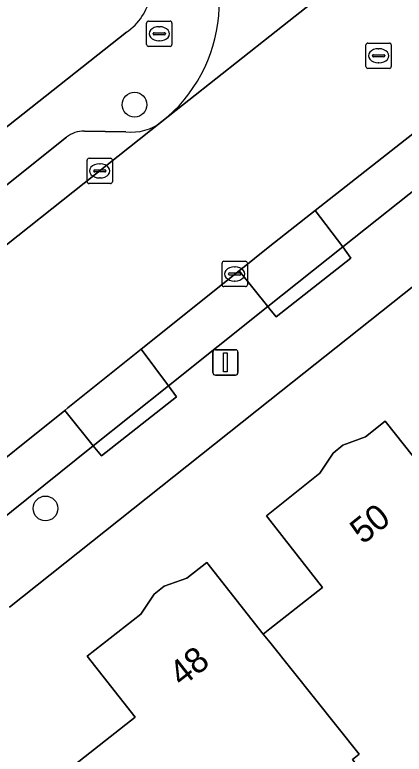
# Model space of a CAD drawing. Extents: x 159626 to 160723, y 388173 to 389416.
# Drawn here: x 159989.92 to 160005.31, y 388575.57 to 388604.77 of the extents above; entities that cross this region are included whole.
import ezdxf

# ---------------------------------------------------------------- set-up
doc = ezdxf.new("R2010")
doc.units = 0
for name, color, linetype in [('IMGEO_Boom', 7, 'Continuous'), ('IMGEO_Brandkraan', 7, 'Continuous'), ('IMGEO_Erf', 7, 'Continuous'), ('IMGEO_Kolk', 7, 'Continuous'), ('IMGEO_Lichtmast', 7, 'Continuous'), ('IMGEO_Pand', 7, 'Continuous'), ('IMGEO_Pand_nummerreeks', 7, 'Continuous'), ('IMGEO_Parkeervlak_open', 7, 'Continuous'), ('IMGEO_Rijbaan_lokaal_gesloten', 7, 'Continuous'), ('IMGEO_Rijbaan_lokaal_open', 7, 'Continuous'), ('IMGEO_Rioolput', 7, 'Continuous'), ('IMGEO_Voetpad_open', 7, 'Continuous')]:
    doc.layers.add(name, color=color, linetype=linetype)

msp = doc.modelspace()

# ---------------------------------------------------------------- linework, layer by layer
at = {"layer": 'IMGEO_Boom'}
for centre in [(159994.654, 388601.223), (159991.134, 388585.274)]:
    msp.add_circle(centre, 0.489, dxfattribs=at)
at = {"layer": 'IMGEO_Brandkraan'}
for p, q in [((159995.207, 388604.523), (159996.059, 388604.523)), ((159995.132, 388603.597), (159995.132, 388604.449)), ((159995.62, 388604.303), (159995.645, 388604.303)), ((159996.133, 388604.449), (159996.133, 388603.597)), ((159995.391, 388604.017), (159995.391, 388604.029)), ((159995.829, 388603.98), (159995.431, 388603.98)), ((159995.434, 388604.066), (159995.832, 388604.066)), ((159995.875, 388604.029), (159995.875, 388604.017)), ((159995.643, 388603.743), (159995.618, 388603.743)), ((159996.059, 388603.523), (159995.207, 388603.523))]:
    msp.add_line(p, q, dxfattribs=at)
for points in [[(159995.207, 388604.523), (159996.059, 388604.523)], [(159995.132, 388603.597), (159995.132, 388604.449)], [(159996.133, 388604.449), (159996.133, 388603.597)], [(159996.059, 388603.523), (159995.207, 388603.523)]]:
    msp.add_lwpolyline(points, dxfattribs=at)
for centre, radius, start, end in [((159995.209, 388604.447), 0.0765, 91.552, 178.448), ((159995.209, 388604.447), 0.0765, 91.552, 178.448), ((159996.057, 388604.447), 0.0765, 1.552, 88.448), ((159996.057, 388604.447), 0.0765, 1.552, 88.448), ((159995.431, 388604.026), 0.0403, 85.8775, 175.7526), ((159995.428, 388604.016), 0.0366, 178.938, 274.7102), ((159995.832, 388604.023), 0.043, 264.8664, 352.4533), ((159995.836, 388604.028), 0.0386, 1.7309, 96.639), ((159995.209, 388603.599), 0.0765, 181.552, 268.448), ((159995.209, 388603.599), 0.0765, 181.552, 268.448), ((159996.057, 388603.599), 0.0765, 271.552, 358.448), ((159996.057, 388603.599), 0.0765, 271.552, 358.448)]:
    msp.add_arc(centre, radius, start, end, dxfattribs=at)
for centre, major_axis, ratio, start_param, end_param in [((159995.619, 388604.023), (-0.387, 0.002), 0.722429, 4.712389, 7.853982), ((159995.644, 388604.023), (-0.39, 0.002), 0.717154, 1.570796, 4.712389)]:
    msp.add_ellipse(centre, major_axis=major_axis, ratio=ratio, start_param=start_param, end_param=end_param, dxfattribs=at)
at = {"layer": 'IMGEO_Erf'}
for points in [[(159981.528, 388593.972), (159994.336, 388604.091)], [(160042.618, 388550.4), (160046.524, 388553.531), (160010.998, 388598.278), (160000, 388589.546), (159989.706, 388581.373)], [(159992.085, 388574.988), (159994.676, 388577.031), (159992.782, 388579.434), (159994.908, 388581.099), (159995.433, 388581.891), (159995.826, 388582.2), (159996.719, 388582.518), (159997.506, 388583.134), (159999.741, 388580.312), (160000, 388580.515), (160002.088, 388582.15), (160000, 388584.815), (159999.868, 388584.984), (160000, 388585.089), (160001.981, 388586.666), (160002.5, 388587.462), (160002.89, 388587.774), (160003.781, 388588.099), (160004.563, 388588.721), (160006.805, 388585.904)]]:
    msp.add_lwpolyline(points, dxfattribs=at)
msp.add_arc((159993.158, 388605.877), 2.14, 303.4112, 36.8965, dxfattribs=at)
at = {"layer": 'IMGEO_Kolk'}
for p, q in [((159992.78, 388598.182), (159992.78, 388599.034)), ((159992.855, 388599.108), (159993.707, 388599.108)), ((159993.781, 388599.034), (159993.781, 388598.182)), ((159993.082, 388598.651), (159993.48, 388598.651)), ((159993.268, 388598.888), (159993.293, 388598.888)), ((159993.039, 388598.602), (159993.039, 388598.614)), ((159993.477, 388598.565), (159993.079, 388598.565)), ((159993.523, 388598.614), (159993.523, 388598.602)), ((159993.707, 388598.108), (159992.855, 388598.108)), ((159993.291, 388598.328), (159993.266, 388598.328)), ((159998.114, 388594.111), (159998.114, 388594.963)), ((159998.189, 388595.037), (159999.041, 388595.037)), ((159999.115, 388594.963), (159999.115, 388594.111)), ((159998.416, 388594.58), (159998.814, 388594.58)), ((159998.602, 388594.817), (159998.627, 388594.817)), ((159998.373, 388594.531), (159998.373, 388594.543)), ((159998.811, 388594.494), (159998.413, 388594.494)), ((159998.857, 388594.543), (159998.857, 388594.531)), ((159999.041, 388594.037), (159998.189, 388594.037)), ((159998.625, 388594.257), (159998.6, 388594.257))]:
    msp.add_line(p, q, dxfattribs=at)
for points in [[(159992.78, 388598.182), (159992.78, 388599.034)], [(159992.855, 388599.108), (159993.707, 388599.108)], [(159993.781, 388599.034), (159993.781, 388598.182)], [(159993.707, 388598.108), (159992.855, 388598.108)], [(159998.114, 388594.111), (159998.114, 388594.963)], [(159998.189, 388595.037), (159999.041, 388595.037)], [(159999.115, 388594.963), (159999.115, 388594.111)], [(159999.041, 388594.037), (159998.189, 388594.037)]]:
    msp.add_lwpolyline(points, dxfattribs=at)
for centre, radius, start, end in [((159992.857, 388599.032), 0.0765, 91.552, 178.448), ((159992.857, 388599.032), 0.0765, 91.552, 178.448), ((159993.705, 388599.032), 0.0765, 1.552, 88.448), ((159993.705, 388599.032), 0.0765, 1.552, 88.448), ((159993.079, 388598.611), 0.0403, 85.8775, 175.7526), ((159993.484, 388598.613), 0.0386, 1.7309, 96.639), ((159993.076, 388598.601), 0.0366, 178.938, 274.7102), ((159993.48, 388598.608), 0.043, 264.8664, 352.4533), ((159992.857, 388598.184), 0.0765, 181.552, 268.448), ((159992.857, 388598.184), 0.0765, 181.552, 268.448), ((159993.705, 388598.184), 0.0765, 271.552, 358.448), ((159993.705, 388598.184), 0.0765, 271.552, 358.448), ((159998.191, 388594.961), 0.0765, 91.552, 178.448), ((159998.191, 388594.961), 0.0765, 91.552, 178.448), ((159999.039, 388594.961), 0.0765, 1.552, 88.448), ((159999.039, 388594.961), 0.0765, 1.552, 88.448), ((159998.413, 388594.54), 0.0403, 85.8775, 175.7526), ((159998.818, 388594.542), 0.0386, 1.7309, 96.639), ((159998.41, 388594.53), 0.0366, 178.938, 274.7102), ((159998.814, 388594.537), 0.043, 264.8664, 352.4533), ((159998.191, 388594.113), 0.0765, 181.552, 268.448), ((159998.191, 388594.113), 0.0765, 181.552, 268.448), ((159999.039, 388594.113), 0.0765, 271.552, 358.448), ((159999.039, 388594.113), 0.0765, 271.552, 358.448)]:
    msp.add_arc(centre, radius, start, end, dxfattribs=at)
for centre, major_axis, ratio, start_param, end_param in [((159993.267, 388598.608), (-0.387, 0.002), 0.722429, 4.712389, 7.853982), ((159993.292, 388598.608), (-0.39, 0.002), 0.717154, 1.570796, 4.712389), ((159998.601, 388594.537), (-0.387, 0.002), 0.722429, 4.712389, 7.853982), ((159998.626, 388594.537), (-0.39, 0.002), 0.717154, 1.570796, 4.712389)]:
    msp.add_ellipse(centre, major_axis=major_axis, ratio=ratio, start_param=start_param, end_param=end_param, dxfattribs=at)
at = {"layer": 'IMGEO_Lichtmast'}
for p, q in [((159997.749, 388590.642), (159997.749, 388591.442)), ((159997.749, 388591.442), (159997.749, 388590.642)), ((159997.849, 388591.542), (159998.639, 388591.542)), ((159998.639, 388591.542), (159997.849, 388591.542)), ((159998.739, 388591.442), (159998.739, 388590.642)), ((159998.739, 388590.642), (159998.739, 388591.442)), ((159998.639, 388590.542), (159997.849, 388590.542)), ((159997.849, 388590.542), (159998.639, 388590.542))]:
    msp.add_line(p, q, dxfattribs=at)
msp.add_lwpolyline([(159998.169, 388591.417), (159998.319, 388591.417), (159998.319, 388590.667), (159998.169, 388590.667), (159998.169, 388591.417)], dxfattribs=at)
for centre, start, end in [((159997.849, 388591.442), 90, 180), ((159997.849, 388591.442), 90, 180), ((159998.639, 388591.442), 0, 90), ((159998.639, 388591.442), 360, 90), ((159997.849, 388590.642), 180, 270), ((159997.849, 388590.642), 180, 270), ((159998.639, 388590.642), 270, 0), ((159998.639, 388590.642), 270, 0)]:
    msp.add_arc(centre, 0.1, start, end, dxfattribs=at)
at = {"layer": 'IMGEO_Pand'}
for points in [[(160011.548, 388579.369), (160010.326, 388580.919), (160010.621, 388581.149), (160006.805, 388585.904), (160004.563, 388588.721), (160003.781, 388588.099), (160002.89, 388587.774), (160002.5, 388587.462), (160001.981, 388586.666), (160000, 388585.089), (159999.868, 388584.984), (160000, 388584.815), (160002.088, 388582.15), (160000, 388580.515), (159999.741, 388580.312), (160000, 388579.988), (160003.534, 388575.563), (160003.266, 388575.35), (160004.488, 388573.8), (160005.286, 388574.429), (160008.161, 388570.786), (160011.709, 388573.587), (160008.835, 388577.228)], [(159999.741, 388580.312), (159997.506, 388583.134), (159996.719, 388582.518), (159995.826, 388582.2), (159995.433, 388581.891), (159994.908, 388581.099), (159992.782, 388579.434), (159994.676, 388577.031), (159992.085, 388574.988), (159992.506, 388574.454), (159990.268, 388572.689), (159990.134, 388571.095), (159995.885, 388567.715), (159997.079, 388568.657), (159997.42, 388568.225), (160000, 388570.26), (160001.774, 388571.66), (160004.488, 388573.8), (160003.266, 388575.35), (160003.534, 388575.563), (160000, 388579.988)]]:
    msp.add_lwpolyline(points, close=True, dxfattribs=at)
at = {"layer": 'IMGEO_Parkeervlak_open'}
for points in [[(160007.617, 388601.611), (160001.795, 388597.044), (160002.881, 388595.602), (160006.402, 388598.403)], [(159983.064, 388590.517), (159995.738, 388600.553)], [(159994.31, 388600.152), (159992.67, 388600.178)], [(159991.968, 388599.938), (159981.847, 388591.87)]]:
    msp.add_lwpolyline(points, dxfattribs=at)
for points in [[(160002.881, 388595.602), (160001.795, 388597.044), (160000, 388595.636), (159998.787, 388594.665), (159999.922, 388593.248)], [(159999.922, 388593.248), (159998.787, 388594.665), (159994.914, 388591.562), (159995.994, 388590.113)], [(159995.994, 388590.113), (159994.914, 388591.562), (159992.018, 388589.243), (159991.901, 388589.149), (159993.022, 388587.749)], [(159993.022, 388587.749), (159991.901, 388589.149), (159987.977, 388586.009), (159989.11, 388584.619)]]:
    msp.add_lwpolyline(points, close=True, dxfattribs=at)
for centre, radius, start, end in [((159994.538, 388602.082), 1.944, 263.2556, 308.1152), ((159992.654, 388599.079), 1.099, 89.1426, 128.6065)]:
    msp.add_arc(centre, radius, start, end, dxfattribs=at)
at = {"layer": 'IMGEO_Rijbaan_lokaal_gesloten'}
for points in [[(160167.383, 388736.528), (160164.446, 388734.198), (160154.322, 388726.169), (160153.45, 388725.499), (160143.876, 388717.854), (160143.646, 388717.671), (160143.177, 388717.325), (160085.885, 388671.953), (160085.177, 388671.383), (160084.775, 388671.059), (160074.107, 388662.597), (160068.619, 388658.215), (160050.132, 388643.587), (160047.169, 388641.243), (160035.367, 388631.905), (160032.398, 388629.556), (160020.566, 388620.194), (160017.62, 388617.863), (160009.366, 388611.332), (160008.998, 388611.041), (160000, 388603.924), (159995.738, 388600.553), (159983.064, 388590.517)], [(159986.422, 388584.765), (159987.977, 388586.009), (159991.901, 388589.149), (159992.018, 388589.243), (159994.914, 388591.562), (159998.787, 388594.665), (160000, 388595.636), (160001.795, 388597.044), (160007.617, 388601.611), (160008.378, 388602.213), (160010.142, 388603.613), (160010.931, 388604.24), (160011.144, 388604.408), (160017.664, 388609.569), (160020.619, 388611.908), (160025.716, 388615.943), (160028.691, 388618.298)]]:
    msp.add_lwpolyline(points, dxfattribs=at)
at = {"layer": 'IMGEO_Rijbaan_lokaal_open'}
msp.add_lwpolyline([(159995.738, 388600.553), (160000, 388603.924), (160008.998, 388611.041)], dxfattribs=at)
msp.add_arc((159991.979, 388605.263), 6.026, 308.5952, 41.4153, dxfattribs=at)
at = {"layer": 'IMGEO_Rioolput'}
for p, q in [((160003.877, 388603.655), (160004.729, 388603.655)), ((160003.802, 388602.729), (160003.802, 388603.581)), ((160004.29, 388603.435), (160004.315, 388603.435)), ((160004.803, 388603.581), (160004.803, 388602.729)), ((160004.061, 388603.149), (160004.061, 388603.161)), ((160004.499, 388603.112), (160004.101, 388603.112)), ((160004.104, 388603.198), (160004.502, 388603.198)), ((160004.545, 388603.161), (160004.545, 388603.149)), ((160004.313, 388602.875), (160004.288, 388602.875)), ((160004.729, 388602.655), (160003.877, 388602.655))]:
    msp.add_line(p, q, dxfattribs=at)
for points in [[(160003.877, 388603.655), (160004.729, 388603.655)], [(160003.802, 388602.729), (160003.802, 388603.581)], [(160004.803, 388603.581), (160004.803, 388602.729)], [(160004.729, 388602.655), (160003.877, 388602.655)]]:
    msp.add_lwpolyline(points, dxfattribs=at)
for centre, radius, start, end in [((160003.879, 388603.579), 0.0765, 91.552, 178.448), ((160003.879, 388603.579), 0.0765, 91.552, 178.448), ((160004.727, 388603.579), 0.0765, 1.552, 88.448), ((160004.727, 388603.579), 0.0765, 1.552, 88.448), ((160004.101, 388603.158), 0.0403, 85.8775, 175.7526), ((160004.098, 388603.148), 0.0366, 178.938, 274.7102), ((160004.502, 388603.155), 0.043, 264.8664, 352.4533), ((160004.506, 388603.16), 0.0386, 1.7309, 96.639), ((160003.879, 388602.731), 0.0765, 181.552, 268.448), ((160003.879, 388602.731), 0.0765, 181.552, 268.448), ((160004.727, 388602.731), 0.0765, 271.552, 358.448), ((160004.727, 388602.731), 0.0765, 271.552, 358.448)]:
    msp.add_arc(centre, radius, start, end, dxfattribs=at)
for centre, major_axis, ratio, start_param, end_param in [((160004.289, 388603.155), (-0.387, 0.002), 0.722429, 4.712389, 7.853982), ((160004.314, 388603.155), (-0.39, 0.002), 0.717154, 1.570796, 4.712389)]:
    msp.add_ellipse(centre, major_axis=major_axis, ratio=ratio, start_param=start_param, end_param=end_param, dxfattribs=at)
at = {"layer": 'IMGEO_Voetpad_open'}
for points in [[(159989.706, 388581.373), (160000, 388589.546), (160010.998, 388598.278), (160013.38, 388600.15), (160080.808, 388653.527), (160084.118, 388656.51)], [(159994.336, 388604.091), (159981.528, 388593.972)], [(159992.67, 388600.178), (159994.31, 388600.152)], [(159981.847, 388591.87), (159991.968, 388599.938)], [(160006.402, 388598.403), (160002.881, 388595.602), (160003.21, 388595.165), (160000.255, 388592.839), (160000, 388593.152), (159999.922, 388593.248), (159995.994, 388590.113), (159996.31, 388589.689), (159993.35, 388587.355), (159993.022, 388587.749), (159989.11, 388584.619), (159989.44, 388584.214)]]:
    msp.add_lwpolyline(points, dxfattribs=at)
for points in [[(159999.922, 388593.248), (160000, 388593.152), (160000.255, 388592.839), (160003.21, 388595.165), (160002.881, 388595.602)], [(159995.994, 388590.113), (159993.022, 388587.749), (159993.35, 388587.355), (159996.31, 388589.689)]]:
    msp.add_lwpolyline(points, close=True, dxfattribs=at)
for centre, radius, start, end in [((159991.979, 388605.263), 6.026, 308.5952, 41.4153), ((159993.158, 388605.877), 2.14, 303.4112, 36.8965), ((159994.538, 388602.082), 1.944, 263.2556, 308.1152), ((159992.654, 388599.079), 1.099, 89.1426, 128.6065)]:
    msp.add_arc(centre, radius, start, end, dxfattribs=at)

# ---------------------------------------------------------------- texts
at = {"layer": 'IMGEO_Pand_nummerreeks'}
for s, rotation, p in [('50', 38.52, (160003.68, 388583.826)), ('48', 38.0673, (159996.518, 388578.195))]:
    msp.add_text(s, height=1, rotation=rotation, dxfattribs=at).set_placement(p)

doc.saveas('drawing.dxf')
